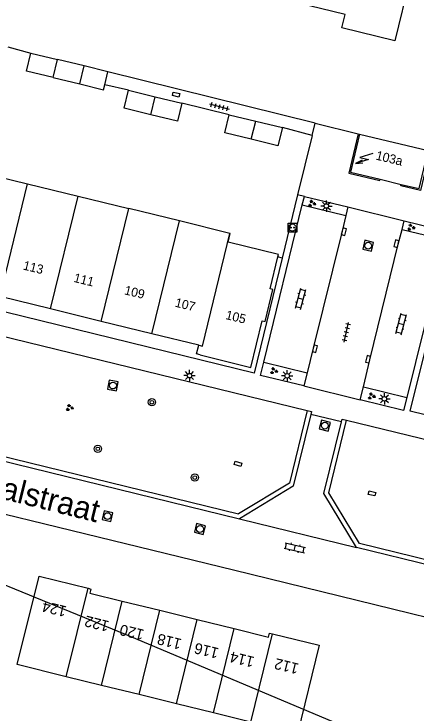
# Model space of a CAD drawing. Extents: x 125000 to 129004, y 397500 to 399008.
# Drawn here: x 126326.9 to 126371.2, y 398104 to 398181 of the extents above; entities that cross this region are included whole.
import ezdxf

# ---------------------------------------------------------------- set-up
doc = ezdxf.new("R2010")
doc.units = 0
for name, color, linetype in [('gg-afsc-erfafscheiding', 7, 'Continuous'), ('gg-afsc-hekwerk', 7, 'Continuous'), ('gg-anno-huisnummerreeks BGT', 7, 'Continuous'), ('gg-anno-openbare ruimte label', 7, 'Continuous'), ('gg-bbg-bijgebouw', 7, 'Continuous'), ('gg-bbg-hoofdgebouw', 7, 'Continuous'), ('gg-bbg-luifel en loopbrug', 7, 'Continuous'), ('gg-bbg-tussenscheiding', 7, 'Continuous'), ('gg-knt-bronhoudergrens', 7, 'Continuous'), ('gg-knt-verharding', 7, 'Continuous'), ('gt-anno-plantopografie huisnummer', 7, 'Continuous'), ('gt-bbg-plantopografie pand', 7, 'Continuous'), ('gt-bbg-plantopografie tussenscheiding', 7, 'Continuous'), ('gt-grn-weggrens', 7, 'Continuous'), ('gt-symb-boom', 7, 'Continuous'), ('gt-symb-groenvak', 7, 'Continuous'), ('gt-symb-klinker verharding', 7, 'Continuous'), ('gt-symb-kolk', 7, 'Continuous'), ('gt-symb-kolk center center', 7, 'Continuous'), ('gt-symb-laadpunt elektrisch vervoer', 7, 'Continuous'), ('gt-symb-lichtmast', 7, 'Continuous'), ('gt-symb-rioolschacht', 7, 'Continuous'), ('gt-symb-tegel verharding', 7, 'Continuous'), ('gt-symb-trafo symbool', 7, 'Continuous')]:
    doc.layers.add(name, color=color, linetype=linetype)

# ---------------------------------------------------------------- blocks, each defined once
blk = doc.blocks.new('gt0-HSP')
at = {"layer": 'gt-symb-trafo symbool'}
for points in [[(0.771, 0.746), (-0.529, -0.004), (0.471, -0.004), (-0.829, -0.754)], [(-0.217, -0.24), (-0.829, -0.754), (-0.077, -0.48)]]:
    blk.add_lwpolyline(points, dxfattribs=at)
blk = doc.blocks.new('gt0-LEV')
at = {"layer": 'gt-symb-laadpunt elektrisch vervoer'}
blk.add_lwpolyline([(-0.486, 0.501), (0.486, 0.501), (0.486, -0.499), (-0.486, -0.499)], close=True, dxfattribs=at)
for centre, radius in [((0, 0), 0.393), ((-0.186, 0), 0.0566), ((0.186, 0), 0.0566)]:
    blk.add_circle(centre, radius, dxfattribs=at)
blk = doc.blocks.new('gt0-GRVAK')
at = {"layer": 'gt-symb-groenvak'}
for p, q in [((-0.11, 0.189), (-0.228, 0.24)), ((-0.182, 0.153), (0.088, 0.153)), ((-0.091, 0.211), (-0.156, 0.322)), ((-0.047, 0.214), (-0.047, 0.393)), ((-0.004, 0.211), (0.061, 0.322)), ((0.015, 0.189), (0.133, 0.24)), ((0.262, -0.052), (0.197, 0.059)), ((0.305, -0.049), (0.305, 0.13)), ((0.349, -0.052), (0.414, 0.059)), ((-0.245, -0.228), (-0.363, -0.177)), ((-0.318, -0.264), (-0.047, -0.264)), ((-0.226, -0.206), (-0.291, -0.095)), ((-0.183, -0.203), (-0.183, -0.024)), ((-0.139, -0.206), (-0.074, -0.095)), ((-0.12, -0.228), (-0.002, -0.177)), ((0.243, -0.074), (0.125, -0.023)), ((0.17, -0.11), (0.441, -0.11)), ((0.368, -0.074), (0.486, -0.023))]:
    blk.add_line(p, q, dxfattribs=at)
blk = doc.blocks.new('gt0-LMAST')
at = {"layer": 'gt-symb-lichtmast'}
for p, q in [((-0.182, 0.173), (-0.447, 0.438)), ((-0.005, 0.246), (-0.005, 0.621)), ((0.172, 0.173), (0.437, 0.438)), ((-0.255, -0.004), (-0.63, -0.004)), ((-0.182, -0.181), (-0.447, -0.446)), ((-0.005, -0.254), (-0.005, -0.629)), ((0.437, -0.446), (0.172, -0.181)), ((0.245, -0.004), (0.62, -0.004))]:
    blk.add_line(p, q, dxfattribs=at)
blk.add_circle((-0.005, -0.004), 0.25, dxfattribs=at)
blk = doc.blocks.new('gt0-TEG1')
at = {"layer": 'gt-symb-tegel verharding'}
for p, q in [((-1.125, 0), (1.125, 0)), ((-0.9, -0.25), (-0.9, 0.25)), ((-0.45, -0.25), (-0.45, 0.25)), ((0, -0.25), (0, 0.25)), ((0.45, -0.25), (0.45, 0.25)), ((0.9, -0.25), (0.9, 0.25))]:
    blk.add_line(p, q, dxfattribs=at)
blk = doc.blocks.new('gt0-KL1')
at = {"layer": 'gt-symb-klinker verharding'}
for p, q in [((-1.15, 0.3), (1.15, 0.3)), ((-1, -0.3), (-1, 0.3)), ((-0.5, 0.3), (-0.5, 0.45)), ((0, -0.3), (0, 0.3)), ((0.5, 0.3), (0.5, 0.45)), ((1, -0.3), (1, 0.3)), ((-1.15, -0.3), (1.15, -0.3)), ((-0.5, -0.45), (-0.5, -0.3)), ((0.5, -0.45), (0.5, -0.3))]:
    blk.add_line(p, q, dxfattribs=at)
blk = doc.blocks.new('gt0-RS')
at = {"layer": 'gt-symb-rioolschacht'}
blk.add_lwpolyline([(-0.5, -0.5), (0.5, -0.5), (0.5, 0.5), (-0.5, 0.5)], close=True, dxfattribs=at)
blk.add_circle((0, 0), 0.375, dxfattribs=at)
blk = doc.blocks.new('gt0-KOLK')
at = {"layer": 'gt-symb-kolk'}
blk.add_lwpolyline([(0, 0), (0.375, 0), (0.375, 0.4), (-0.375, 0.4), (-0.375, 0), (0, 0)], dxfattribs=at)
blk = doc.blocks.new('gt0-KOLKCC')
at = {"layer": 'gt-symb-kolk center center'}
blk.add_lwpolyline([(-0.375, 0.2), (0.375, 0.2), (0.375, -0.2), (-0.375, -0.2)], close=True, dxfattribs=at)
blk = doc.blocks.new('gt0-BOOM')
at = {"layer": 'gt-symb-boom'}
for radius in [0.4, 0.2]:
    blk.add_circle((0, 0), radius, dxfattribs=at)

msp = doc.modelspace()

# ---------------------------------------------------------------- linework, layer by layer
at = {"layer": 'gg-afsc-erfafscheiding'}
for p, q in [((126350.614, 398169.902), (126345.406, 398171.176)), ((126359.753, 398167.622), (126356.484, 398168.478))]:
    msp.add_line(p, q, dxfattribs=at)
at = {"layer": 'gg-afsc-hekwerk'}
for p, q in [((126326.233, 398177.367), (126328.793, 398176.684)), ((126360.091, 398168.972), (126337.261, 398174.627)), ((126360.091, 398168.972), (126364.823, 398167.783)), ((126364.823, 398167.783), (126364.968, 398167.747)), ((126359.753, 398167.622), (126358.17, 398161.09)), ((126358.17, 398161.09), (126356.476, 398154.098)), ((126356.476, 398154.098), (126355.987, 398154.261))]:
    msp.add_line(p, q, dxfattribs=at)
at = {"layer": 'gg-bbg-bijgebouw'}
for p, q in [((126328.793, 398176.684), (126331.723, 398175.975)), ((126334.652, 398175.266), (126331.723, 398175.975)), ((126334.172, 398173.283), (126334.652, 398175.266)), ((126331.242, 398173.993), (126334.172, 398173.283)), ((126339.552, 398172.596), (126342.479, 398171.886)), ((126342.479, 398171.886), (126345.406, 398171.176)), ((126350.614, 398169.902), (126353.549, 398169.19)), ((126353.549, 398169.19), (126356.484, 398168.478))]:
    msp.add_line(p, q, dxfattribs=at)
for points in [[(126331.242, 398173.993), (126328.313, 398174.702), (126328.793, 398176.684)], [(126341.991, 398169.896), (126339.066, 398170.614), (126339.552, 398172.596)], [(126345.406, 398171.176), (126344.944, 398169.172), (126341.991, 398169.896)], [(126353.063, 398167.203), (126350.13, 398167.92), (126350.614, 398169.902)], [(126356.484, 398168.478), (126355.996, 398166.485), (126353.063, 398167.203)]]:
    msp.add_lwpolyline(points, dxfattribs=at)
at = {"layer": 'gg-bbg-hoofdgebouw'}
for p, q in [((126364.968, 398167.747), (126372.54, 398165.948)), ((126322.827, 398163.652), (126328.404, 398162.288)), ((126367.251, 398162.786), (126369.581, 398162.232)), ((126328.404, 398162.288), (126333.982, 398160.923)), ((126333.982, 398160.923), (126339.56, 398159.558)), ((126345.137, 398158.196), (126339.56, 398159.558)), ((126350.715, 398156.831), (126345.137, 398158.196)), ((126330.946, 398148.506), (126325.368, 398149.869)), ((126336.523, 398147.142), (126330.946, 398148.506)), ((126342.101, 398145.779), (126336.523, 398147.142)), ((126347.279, 398144.513), (126342.101, 398145.779))]:
    msp.add_line(p, q, dxfattribs=at)
for points in [[(126367.151, 398188.763), (126367.829, 398188.596), (126367.107, 398185.68), (126370.51, 398184.835), (126368.864, 398178.046), (126363.039, 398179.477), (126363.399, 398180.943), (126354.176, 398183.197)], [(126364.968, 398167.747), (126363.975, 398163.564), (126367.251, 398162.786)], [(126369.581, 398162.232), (126371.546, 398161.765), (126372.54, 398165.948)], [(126355.987, 398154.261), (126356.046, 398154.504), (126350.514, 398155.851), (126350.75, 398156.822), (126350.715, 398156.831)], [(126347.443, 398143.453), (126353.017, 398142.073), (126354.267, 398147.205), (126354.588, 398147.127), (126355.444, 398150.641), (126355.123, 398150.719), (126355.987, 398154.261)], [(126347.443, 398143.453), (126347.041, 398143.552), (126347.279, 398144.513)]]:
    msp.add_lwpolyline(points, dxfattribs=at)
at = {"layer": 'gg-bbg-luifel en loopbrug'}
for p, q in [((126337.261, 398174.627), (126334.652, 398175.266)), ((126336.934, 398173.193), (126337.261, 398174.627))]:
    msp.add_line(p, q, dxfattribs=at)
msp.add_lwpolyline([(126334.172, 398173.283), (126336.8, 398172.642), (126336.934, 398173.193)], dxfattribs=at)
at = {"layer": 'gg-bbg-tussenscheiding'}
for p, q in [((126331.242, 398173.993), (126331.723, 398175.975)), ((126341.991, 398169.896), (126342.479, 398171.886)), ((126353.063, 398167.203), (126353.549, 398169.19)), ((126325.368, 398149.869), (126328.404, 398162.288)), ((126330.946, 398148.506), (126333.982, 398160.923)), ((126336.523, 398147.142), (126339.56, 398159.558)), ((126342.101, 398145.779), (126345.137, 398158.196))]:
    msp.add_line(p, q, dxfattribs=at)
msp.add_lwpolyline([(126347.279, 398144.513), (126347.678, 398144.415), (126350.715, 398156.831)], dxfattribs=at)
at = {"layer": 'gg-knt-bronhoudergrens'}
msp.add_lwpolyline([(126279.459, 398131.995), (126286.734, 398130.367), (126298.46, 398127.233), (126313.331, 398123.258), (126339.166, 398112.699), (126368.927, 398100.167)], dxfattribs=at)
at = {"layer": 'gg-knt-verharding'}
for p, q in [((126339.552, 398172.596), (126336.934, 398173.193)), ((126358.673, 398159.989), (126358.925, 398160.907)), ((126358.925, 398160.907), (126363.698, 398159.756)), ((126354.432, 398142.656), (126358.673, 398159.989)), ((126358.673, 398159.989), (126363.459, 398158.799)), ((126363.698, 398159.756), (126363.459, 398158.799)), ((126369.676, 398157.269), (126369.91, 398158.226)), ((126369.91, 398158.226), (126374.703, 398157.05)), ((126369.676, 398157.269), (126374.468, 398156.091)), ((126374.468, 398156.091), (126370.188, 398138.764)), ((126295.892, 398152.795), (126359.201, 398137.322)), ((126354.432, 398142.656), (126359.208, 398141.484)), ((126359.208, 398141.484), (126358.851, 398140.028)), ((126292.855, 398140.343), (126351.67, 398125.944)), ((126295.231, 398139.247), (126351.752, 398125.409)), ((126365.058, 398138.502), (126365.407, 398139.947)), ((126365.407, 398139.947), (126370.188, 398138.764)), ((126362.98, 398136.089), (126359.607, 398136.875)), ((126363.536, 398136.262), (126438.874, 398117.797)), ((126433.693, 398105.853), (126364.976, 398122.678)), ((126433.491, 398105.388), (126364.655, 398122.242))]:
    msp.add_line(p, q, dxfattribs=at)
for points in [[(126364.823, 398167.783), (126363.794, 398163.453), (126367.216, 398162.64), (126367.251, 398162.786)], [(126372.74, 398165.9), (126371.705, 398161.568), (126369.546, 398162.084), (126369.581, 398162.232)], [(126363.459, 398158.799), (126363.059, 398157.073), (126359.889, 398144.175), (126359.208, 398141.484)], [(126365.407, 398139.947), (126366.121, 398142.925), (126369.241, 398155.654), (126369.676, 398157.269)], [(126356.476, 398154.098), (126353.383, 398141.456), (126296.635, 398155.337)], [(126437.88, 398120.769), (126370.572, 398137.254), (126373.718, 398149.948)], [(126358.851, 398140.028), (126354.07, 398141.192), (126354.432, 398142.656)], [(126370.188, 398138.764), (126369.842, 398137.329), (126365.058, 398138.502)], [(126359.201, 398137.322), (126357.255, 398129.319), (126351.67, 398125.944)], [(126359.201, 398137.322), (126359.682, 398137.205), (126359.607, 398136.875)], [(126359.607, 398136.875), (126357.692, 398128.999), (126351.752, 398125.409)], [(126364.976, 398122.678), (126361.598, 398128.267), (126363.536, 398136.262)], [(126362.98, 398136.089), (126363.066, 398136.377), (126363.536, 398136.262)], [(126364.655, 398122.242), (126361.064, 398128.185), (126362.98, 398136.089)], [(126433.131, 398099.611), (126351.099, 398119.726), (126305.004, 398130.973), (126293.892, 398133.736)]]:
    msp.add_lwpolyline(points, dxfattribs=at)
at = {"layer": 'gt-bbg-plantopografie pand'}
for p, q in [((126338.849, 398116.347), (126342.992, 398115.326)), ((126342.992, 398115.326), (126347.115, 398114.309)), ((126347.115, 398114.309), (126351.178, 398113.308)), ((126336.559, 398107.055), (126332.678, 398108.012)), ((126340.701, 398106.034), (126336.559, 398107.055)), ((126344.824, 398105.017), (126340.701, 398106.034)), ((126348.887, 398104.016), (126344.824, 398105.017)), ((126352.997, 398103.003), (126348.887, 398104.016))]:
    msp.add_line(p, q, dxfattribs=at)
for points in [[(126332.678, 398108.012), (126327.28, 398109.342), (126329.68, 398119.076), (126335.077, 398117.746)], [(126335.077, 398117.746), (126335.392, 398117.668), (126335.283, 398117.226), (126338.849, 398116.347)], [(126351.178, 398113.308), (126354.944, 398112.38), (126355.053, 398112.821), (126355.397, 398112.737)], [(126355.397, 398112.737), (126360.54, 398111.468), (126358.141, 398101.735), (126352.997, 398103.003)]]:
    msp.add_lwpolyline(points, dxfattribs=at)
at = {"layer": 'gt-bbg-plantopografie tussenscheiding'}
for p, q in [((126332.678, 398108.012), (126335.077, 398117.746)), ((126336.559, 398107.055), (126338.849, 398116.347)), ((126340.701, 398106.034), (126342.992, 398115.326)), ((126344.824, 398105.017), (126347.115, 398114.309)), ((126348.887, 398104.016), (126351.178, 398113.308)), ((126352.997, 398103.003), (126355.397, 398112.737))]:
    msp.add_line(p, q, dxfattribs=at)
at = {"layer": 'gt-grn-weggrens'}
for p, q in [((126359.753, 398167.622), (126360.091, 398168.972)), ((126358.925, 398160.907), (126358.17, 398161.09)), ((126363.698, 398159.756), (126369.91, 398158.226)), ((126358.851, 398140.028), (126365.058, 398138.502)), ((126351.752, 398125.409), (126364.655, 398122.242))]:
    msp.add_line(p, q, dxfattribs=at)

# ---------------------------------------------------------------- block references
at = {"layer": 'gt-symb-boom'}
for p in [(126342.117, 398138.239), (126336.161, 398133.107), (126346.839, 398129.945)]:
    msp.add_blockref('gt0-BOOM', p, dxfattribs=at)
at = {"layer": 'gt-symb-groenvak'}
for p in [(126359.734, 398160.123), (126370.652, 398157.497), (126355.535, 398141.689), (126366.295, 398138.906), (126333.04, 398137.643)]:
    msp.add_blockref('gt0-GRVAK', p, dxfattribs=at)
at = {"layer": 'gt-symb-klinker verharding'}
for p, rotation in [((126358.502, 398149.622), 75.28268885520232), ((126369.574, 398146.849), 75.28268885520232), ((126357.857, 398122.204), -13.53585636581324)]:
    msp.add_blockref('gt0-KL1', p, dxfattribs=dict(at, rotation=rotation))
at = {"layer": 'gt-symb-kolk'}
for p, rotation in [((126363.059, 398157.073), -103.06333733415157), ((126369.241, 398155.654), 76.22785456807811), ((126359.889, 398144.175), -103.82779503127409), ((126366.121, 398142.925), 76.51987378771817)]:
    msp.add_blockref('gt0-KOLK', p, dxfattribs=dict(at, rotation=rotation))
at = {"layer": 'gt-symb-kolk center center'}
for p, rotation in [((126344.778, 398172.111), 166.99249520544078), ((126351.602, 398131.448), -16.49622422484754), ((126366.359, 398128.191), -12.242859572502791)]:
    msp.add_blockref('gt0-KOLKCC', p, dxfattribs=dict(at, rotation=rotation))
at = {"layer": 'gt-symb-laadpunt elektrisch vervoer'}
msp.add_blockref('gt0-LEV', (126357.594, 398157.473), dxfattribs=at)
at = {"layer": 'gt-symb-lichtmast'}
for p in [(126361.337, 398159.845), (126346.267, 398141.172), (126357.024, 398141.151), (126367.727, 398138.616)]:
    msp.add_blockref('gt0-LMAST', p, dxfattribs=at)
at = {"layer": 'gt-symb-rioolschacht'}
for p, rotation in [((126365.934, 398155.474), 76.75619797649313), ((126337.823, 398140.075), -100.25359802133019), ((126361.16, 398135.659), -105.13447502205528), ((126337.229, 398125.696), -12.77124256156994), ((126347.408, 398124.276), 165.88039706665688)]:
    msp.add_blockref('gt0-RS', p, dxfattribs=dict(at, rotation=rotation))
at = {"layer": 'gt-symb-tegel verharding'}
for p, rotation in [((126349.556, 398170.792), -15.079133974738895), ((126363.532, 398145.932), 77.22875743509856)]:
    msp.add_blockref('gt0-TEG1', p, dxfattribs=dict(at, rotation=rotation))
at = {"layer": 'gt-symb-trafo symbool', "rotation": -13.362966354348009}
msp.add_blockref('gt0-HSP', (126365.531, 398165.066), dxfattribs=at)

# ---------------------------------------------------------------- texts
at = {"layer": 'gg-anno-huisnummerreeks BGT'}
for s, rotation, p in [('103a', 346.6, (126366.71, 398164.971)), ('113', 346.3, (126327.856, 398152.863)), ('111', 346.2, (126333.433, 398151.502)), ('109', 346.3, (126339.011, 398150.136)), ('107', 346.2, (126344.589, 398148.775)), ('105', 346.3, (126350.166, 398147.409))]:
    msp.add_text(s, height=1, rotation=rotation, dxfattribs=at).set_placement(p)
at = {"layer": 'gg-anno-openbare ruimte label'}
msp.add_text('Veenendaalstraat', height=2.5, rotation=346, dxfattribs=at).set_placement((126310.566, 398131.34))
at = {"layer": 'gt-anno-plantopografie huisnummer'}
for s, p in [('124', (126332.798, 398115.733)), ('122', (126337.486, 398114.108)), ('120', (126341.34, 398113.158)), ('118', (126345.473, 398112.139)), ('116', (126349.566, 398111.13)), ('114', (126353.48, 398110.165)), ('112', (126358.388, 398109.424))]:
    msp.add_text(s, height=1.2, rotation=166.15556, dxfattribs=at).set_placement(p)

doc.saveas('drawing.dxf')
